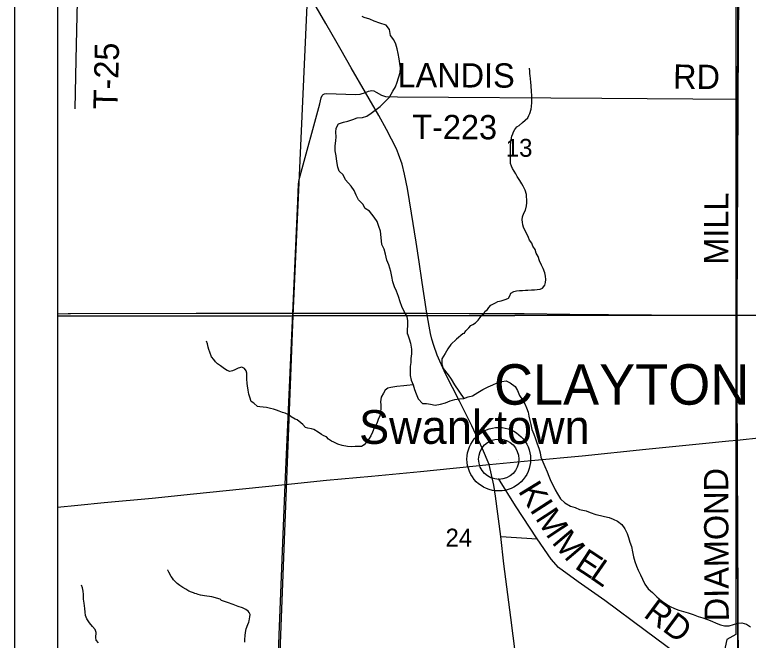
# Model space of a CAD drawing. Extents: x -209 to 4852, y 0 to 905.
# Drawn here: x 252.83 to 287.19, y 283.76 to 313.06 of the extents above; entities that cross this region are included whole.
import ezdxf

# ---------------------------------------------------------------- set-up
doc = ezdxf.new("R2010")
doc.units = 0
for name, color, linetype in [('Default', 7, 'Continuous'), ('GM_P_County_Alignment', 7, 'Continuous'), ('GM_X_Airport_Location_Class_2', 7, 'Continuous'), ('GM_X_Corporation', 7, 'Continuous'), ('GM_X_Corporation_Text', 7, 'Continuous'), ('GM_X_County_Road', 7, 'Continuous'), ('GM_X_County_Road_Text', 7, 'Continuous'), ('GM_X_County_ROW', 7, 'Continuous'), ('GM_X_County_Subdivision', 7, 'Continuous'), ('GM_X_County_Subdivision_Text', 7, 'Continuous'), ('GM_X_Minor_Lake_Text', 7, 'Continuous'), ('GM_X_Minor_River', 7, 'Continuous'), ('GM_X_Township_Road', 7, 'Continuous'), ('GM_X_Township_Road_Text', 7, 'Continuous'), ('GM_X_Township_Subdivision_Text', 7, 'Continuous'), ('GM_X_Unincorporated_Location', 7, 'Continuous'), ('GM_X_US_Location', 7, 'Continuous'), ('SH_Data', 7, 'Continuous')]:
    doc.layers.add(name, color=color, linetype=linetype)

msp = doc.modelspace()

# ---------------------------------------------------------------- linework, layer by layer
at = {"layer": 'Default'}
msp.add_lwpolyline([(390.832, 338.559), (254.832, 338.559), (254.832, 202.559), (390.832, 202.559)], close=True, dxfattribs=at)
at = {"layer": 'GM_X_Airport_Location_Class_2'}
msp.add_lwpolyline([(286.717, 280.636), (286.718, 281.051), (286.705, 284.619)], dxfattribs=at)
at = {"layer": 'GM_X_Corporation'}
for points in [[(286.672, 293.142), (287.804, 293.256), (289.962, 293.469), (291.777, 293.64), (294.162, 293.878), (296.106, 294.065), (298.493, 294.299), (299.832, 294.423), (301.52, 294.585), (303.163, 294.743), (304.531, 294.879), (306.257, 295.051), (306.941, 295.117), (308.057, 295.229), (309.554, 295.364), (310.593, 295.477), (311.888, 295.606), (313.614, 295.774), (316.159, 296.04), (317.99, 296.214), (320.136, 296.435)], [(254.832, 289.997), (255.79, 290.091), (257.027, 290.217), (259.279, 290.427), (261.2, 290.62), (263.505, 290.856), (265.504, 291.063), (267.439, 291.259), (269.549, 291.454), (271.838, 291.672), (275.051, 291.994), (277.022, 292.182), (279.406, 292.411), (282.397, 292.719), (284.894, 292.967), (286.285, 293.104)], [(286.285, 293.104), (286.672, 293.142)]]:
    msp.add_lwpolyline(points, dxfattribs=at)
at = {"layer": 'GM_X_County_Road'}
for points in [[(271.223, 298.099), (271.223, 298.29), (271.247, 298.517), (271.248, 298.73), (271.217, 298.929), (271.074, 299.163), (270.969, 299.395), (270.886, 299.619), (270.804, 299.865), (270.707, 300.12), (270.623, 300.321), (270.549, 300.552), (270.497, 300.797), (270.453, 301.042), (270.351, 301.35), (270.26, 301.559), (270.194, 301.843), (270.135, 302.081), (270.029, 302.298), (270.004, 302.633), (269.962, 302.924), (269.894, 303.139), (269.811, 303.37), (269.675, 303.581), (269.449, 303.856), (269.248, 303.985), (269.142, 304.187), (268.937, 304.392), (268.83, 304.602), (268.732, 304.826), (268.588, 305.029), (268.325, 305.328), (268.22, 305.56), (268.028, 305.735), (267.967, 305.927), (267.924, 306.18), (267.888, 306.447), (267.844, 306.692), (267.838, 306.921), (267.877, 307.147), (267.884, 307.337), (267.878, 307.558), (267.893, 307.748), (267.999, 307.949), (268.238, 308.023), (268.439, 308.077), (268.67, 308.159), (268.871, 308.227), (269.123, 308.248), (269.324, 308.309), (269.535, 308.445), (269.943, 308.765), (270.157, 308.962), (270.379, 309.204), (270.55, 309.479), (270.672, 309.68), (270.749, 309.905), (270.888, 310.356), (270.897, 310.569), (270.874, 310.775), (270.845, 310.996), (270.786, 311.25), (270.748, 311.464), (270.68, 311.679), (270.589, 311.881), (270.437, 312.092), (270.387, 312.367), (270.234, 312.563), (269.934, 312.666), (269.671, 312.76), (269.461, 312.851), (269.205, 312.929), (269.108, 312.979)], [(276.97, 310.197), (276.958, 310.311), (276.954, 310.41), (276.95, 310.555)], [(273.881, 298.129), (273.954, 298.263), (274.095, 298.404), (274.189, 298.5), (274.29, 298.558), (274.407, 298.638), (274.532, 298.756), (274.635, 298.874), (274.691, 298.979), (274.8, 299.06), (274.849, 299.157), (274.974, 299.26), (275.045, 299.356), (275.139, 299.452), (275.256, 299.525), (275.356, 299.575), (275.465, 299.633), (275.61, 299.667), (275.71, 299.686), (275.849, 299.743), (275.965, 299.793), (276.028, 299.89), (276.063, 300.026), (276.202, 300.105), (276.34, 300.131), (276.47, 300.143), (276.622, 300.146), (276.76, 300.157), (276.859, 300.162), (277.034, 300.171), (277.179, 300.175), (277.301, 300.186), (277.447, 300.212), (277.555, 300.262), (277.665, 300.388), (277.7, 300.517), (277.712, 300.668), (277.693, 300.813), (277.66, 300.974), (277.583, 301.182), (277.511, 301.336), (277.418, 301.529), (277.348, 301.744), (277.254, 301.891), (277.205, 302.06), (277.096, 302.223), (277.047, 302.369), (276.945, 302.501), (276.903, 302.624), (276.81, 302.832), (276.737, 302.941), (276.666, 303.11), (276.631, 303.218), (276.612, 303.34), (276.607, 303.447), (276.62, 303.599), (276.678, 303.764), (276.758, 303.906), (276.795, 304.11), (276.814, 304.254), (276.819, 304.422), (276.807, 304.521), (276.795, 304.635), (276.741, 304.85), (276.647, 305.035), (276.59, 305.143), (276.495, 305.298), (276.372, 305.484), (276.299, 305.616), (276.219, 305.732), (276.154, 305.864), (276.097, 305.972), (276.055, 306.087), (276.052, 306.255), (276.055, 306.353), (276.055, 306.612), (276.053, 306.81), (276.058, 306.969), (276.069, 307.075), (276.08, 307.197), (276.116, 307.371), (276.165, 307.476), (276.191, 307.581), (276.255, 307.686), (276.35, 307.812), (276.466, 307.877), (276.615, 308.017), (276.748, 308.127), (276.865, 308.23), (276.914, 308.335), (276.963, 308.433), (277.014, 308.629), (277.034, 308.765), (277.047, 308.955), (277.051, 309.092), (277.049, 309.29), (277.039, 309.442), (277.025, 309.739), (277.006, 309.892), (276.989, 310.075), (276.97, 310.197)], [(271.223, 298.11), (271.302, 297.886), (271.364, 297.679), (271.424, 297.396), (271.418, 297.183), (271.388, 296.963), (271.382, 296.773), (271.361, 296.584), (271.355, 296.386), (271.356, 296.166), (271.403, 295.944), (271.495, 295.728), (271.565, 295.505), (271.635, 295.306), (271.727, 295.075), (271.934, 294.855), (272.124, 294.85), (272.314, 294.821), (272.526, 294.784), (272.771, 294.822), (273.002, 294.891), (273.226, 294.976), (273.449, 295.038), (273.671, 295.069), (273.862, 295.094), (274.063, 295.171), (274.27, 295.218), (274.519, 295.363), (274.76, 295.508), (275.015, 295.629), (275.224, 295.722), (275.425, 295.822), (275.64, 295.884), (275.848, 295.923), (276.043, 295.826), (276.266, 295.652), (276.382, 295.458), (276.482, 295.227), (276.613, 295.033), (276.722, 294.84), (276.807, 294.647), (276.878, 294.455), (276.91, 294.256), (276.965, 294.064), (277.005, 293.873), (277.059, 293.643), (277.151, 293.412), (277.22, 293.205), (277.304, 292.959), (277.382, 292.766), (277.437, 292.552), (277.476, 292.338), (277.661, 291.906), (277.775, 291.659), (277.845, 291.444), (277.937, 291.213), (278.053, 291.02), (278.138, 290.812), (278.254, 290.618), (278.4, 290.393), (278.6, 290.204), (278.862, 290.052), (279.089, 289.977), (279.292, 289.887), (279.368, 289.869)], [(273.881, 298.129), (273.82, 298.118), (273.526, 297.866), (273.262, 297.613), (273.121, 297.419), (272.986, 297.201), (272.844, 296.946), (272.831, 296.703), (272.902, 296.489), (273.139, 296.195), (273.279, 295.987), (273.433, 295.725), (273.862, 295.094)], [(271.495, 295.728), (271.203, 295.691), (271.051, 295.687), (270.732, 295.657), (270.442, 295.603), (270.313, 295.576), (270.189, 295.48), (270.11, 295.338), (269.999, 295.151), (269.963, 294.939), (269.975, 294.795), (269.979, 294.628), (269.967, 294.469), (269.932, 294.28), (269.86, 294.107), (269.803, 293.957), (269.755, 293.851), (269.668, 293.717), (269.587, 293.514), (269.507, 293.334), (269.428, 293.222), (269.35, 293.102), (269.193, 292.924), (269.07, 292.844), (268.918, 292.84), (268.782, 292.835), (268.615, 292.832), (268.425, 292.837), (268.168, 292.881), (267.965, 292.947), (267.785, 293.042), (267.665, 293.091), (267.531, 293.185), (267.435, 293.294), (267.307, 293.342), (267.195, 293.406), (267.053, 293.508), (266.836, 293.635), (266.731, 293.675), (266.565, 293.702), (266.452, 293.735), (266.334, 293.867), (266.229, 293.946), (266.066, 294.086), (265.961, 294.127), (265.789, 294.23), (265.677, 294.316), (265.497, 294.404), (265.376, 294.43), (265.226, 294.494), (265.098, 294.535), (264.955, 294.592), (264.82, 294.626), (264.623, 294.661), (264.472, 294.68), (264.313, 294.699), (264.207, 294.717), (264.037, 294.865), (263.902, 294.952), (263.839, 295.158), (263.797, 295.296), (263.771, 295.471), (263.73, 295.685), (263.718, 295.791), (263.708, 296.012), (263.711, 296.148), (263.707, 296.277), (263.672, 296.384), (263.591, 296.493), (263.471, 296.549), (263.303, 296.515), (263.149, 296.428), (263.034, 296.377), (262.905, 296.358), (262.777, 296.399), (262.657, 296.478), (262.464, 296.619), (262.337, 296.713), (262.233, 296.807), (262.152, 296.915), (262.057, 297.046), (261.978, 297.253), (261.921, 297.376), (261.893, 297.498), (261.859, 297.643), (261.816, 297.766)], [(279.368, 289.869), (279.593, 289.821), (279.789, 289.75), (280.046, 289.662), (280.265, 289.613), (280.461, 289.564), (280.673, 289.515), (280.869, 289.443), (281.072, 289.349), (281.267, 289.186), (281.415, 288.993), (281.51, 288.764), (281.583, 288.573), (281.648, 288.359), (281.713, 288.16), (281.769, 287.916), (281.818, 287.68), (281.875, 287.459), (281.955, 287.245), (282.036, 287.053), (282.138, 286.831), (282.233, 286.624), (282.344, 286.402), (282.507, 286.179), (282.701, 286.001), (282.91, 285.8), (283.119, 285.607), (283.322, 285.474), (283.525, 285.349), (283.736, 285.255), (283.939, 285.175), (284.15, 285.111), (284.377, 285.047), (284.611, 284.974), (284.837, 284.887), (285.063, 284.822), (285.274, 284.735), (285.485, 284.656), (285.689, 284.569), (285.885, 284.49), (286.081, 284.441), (286.294, 284.437), (286.492, 284.502), (286.698, 284.567), (286.888, 284.587), (287.099, 284.515), (287.294, 284.398)], [(263.82, 285.063), (263.76, 285.126), (263.656, 285.212), (263.499, 285.284), (263.303, 285.349), (263.062, 285.439), (262.792, 285.529), (262.513, 285.627), (262.454, 285.689), (262.07, 285.797), (261.715, 285.851), (261.533, 285.886), (261.42, 285.912), (261.345, 285.936), (261.277, 285.953), (261.202, 285.985), (261.112, 286.026), (260.992, 286.074), (260.85, 286.154), (260.7, 286.241), (260.566, 286.335), (260.446, 286.422), (260.358, 286.507), (260.276, 286.593), (260.217, 286.67), (260.166, 286.747), (260.05, 286.963), (259.999, 287.047), (259.989, 287.064)], [(256.76, 283.643), (256.649, 283.775), (256.637, 283.897), (256.643, 284.124), (256.608, 284.269), (256.483, 284.416), (256.343, 284.579), (256.218, 284.765), (256.154, 284.933), (256.135, 285.078), (256.116, 285.26), (256.085, 285.512), (256.059, 285.695), (256.049, 285.915), (256.038, 286.067), (256.003, 286.22), (255.961, 286.35)], [(263.611, 283.679), (263.614, 283.793), (263.627, 284.005), (263.655, 284.232), (263.68, 284.308), (263.745, 284.504), (263.793, 284.616), (263.81, 284.677), (263.853, 284.865), (263.855, 284.979), (263.82, 285.063)]]:
    msp.add_lwpolyline(points, dxfattribs=at)
at = {"layer": 'GM_X_County_Road_Text'}
for points in [[(286.672, 293.142), (286.676, 298.975), (286.723, 309.11), (286.781, 319.004), (286.781, 319.227)], [(286.705, 284.619), (286.69, 288.656), (286.672, 293.142)]]:
    msp.add_lwpolyline(points, dxfattribs=at)
at = {"layer": 'GM_X_County_ROW'}
msp.add_line((254.832, 299.053), (255.344, 299.063), dxfattribs=at)
for points in [[(255.662, 308.645), (255.719, 310.945), (255.749, 312.331), (255.795, 314.36), (255.824, 315.322), (255.868, 316.707), (255.95, 319.441)], [(265.504, 291.063), (265.674, 294.912), (265.858, 299.082), (266.101, 304.33), (266.128, 305.12), (266.156, 305.344), (266.2, 305.515), (267.125, 308.891), (267.187, 309.162), (267.226, 309.271), (267.286, 309.323), (267.341, 309.352), (267.415, 309.368), (268.813, 309.319), (269.006, 309.343), (269.264, 309.422)], [(269.264, 309.422), (269.264, 309.422), (269.409, 309.48), (269.559, 309.506), (269.659, 309.493), (269.759, 309.435), (270.005, 309.298), (270.192, 309.229), (270.756, 309.216), (280.332, 309.158), (286.723, 309.11)], [(255.344, 299.063), (255.447, 299.065), (261.334, 299.079), (265.66, 299.082)], [(265.66, 299.082), (265.858, 299.082), (267.875, 299.08), (272.137, 299.083)], [(272.137, 299.083), (274.123, 299.07), (275.926, 299.061), (276.693, 299.062), (278.837, 299.035), (280.636, 299.028), (286.676, 298.975)], [(265.066, 275.546), (265.056, 276.667), (265.038, 278.753), (265.221, 284.018), (265.504, 291.063)], [(284.913, 282.333), (284.301, 282.791), (282.362, 284.225), (280.476, 285.635), (279.219, 286.499), (278.298, 287.168), (277.955, 287.56), (277.302, 288.512), (276.286, 290.061), (275.486, 291.341)], [(275.594, 288.623), (277.302, 288.512)]]:
    msp.add_lwpolyline(points, dxfattribs=at)
at = {"layer": 'GM_X_County_Subdivision'}
msp.add_line((275.504, 292.246), (275.504, 292.246), dxfattribs=at)
at = {"layer": 'GM_X_County_Subdivision_Text'}
for points in [[(275.051, 291.994), (274.746, 292.737), (274.237, 293.804), (273.658, 294.968), (273.015, 296.249), (272.62, 297.119), (272.457, 297.577), (272.371, 297.864), (272.313, 298.131), (272.137, 299.083), (271.99, 300.008), (271.915, 300.515), (271.771, 301.491), (271.642, 302.412), (271.42, 303.762), (271.223, 304.919), (271.096, 305.589), (270.972, 306.061), (270.815, 306.528), (270.712, 306.778), (270.251, 307.678), (269.881, 308.336), (269.264, 309.422), (268.594, 310.576), (268.122, 311.396), (267.935, 311.723), (267.411, 312.649), (266.453, 314.307)], [(278.385, 276.029), (278.272, 276.183), (277.73, 277.027), (277.312, 277.811), (276.996, 278.681), (276.835, 279.306), (276.685, 279.983), (276.622, 280.439), (276.379, 282.383), (276.066, 284.827), (275.746, 287.345), (275.594, 288.623), (275.356, 290.512), (275.278, 291.024), (275.051, 291.994)]]:
    msp.add_lwpolyline(points, dxfattribs=at)
at = {"layer": 'GM_X_Minor_Lake_Text'}
msp.add_lwpolyline([(286.832, 338.559), (254.832, 338.559), (254.832, 238.66), (257.84, 238.598), (265.091, 238.636), (266.056, 238.553), (286.594, 238.536), (286.662, 258.396), (286.663, 258.649), (286.693, 269.675), (286.713, 277.524), (286.712, 278.679), (286.718, 281.051), (286.69, 288.656), (286.672, 293.142), (286.676, 298.975), (286.723, 309.11), (286.781, 319.004), (286.78, 319.227)], close=True, dxfattribs=at)
at = {"layer": 'GM_X_Minor_River'}
for points in [[(254.832, 319.433), (254.832, 298.938), (265.881, 298.954), (266.798, 319.401)], [(266.798, 319.401), (286.737, 319.253), (286.739, 319.003), (286.633, 298.983), (265.881, 298.954)], [(286.739, 319.003), (306.294, 319.133), (306.169, 298.948), (286.633, 298.983)], [(254.832, 298.938), (254.832, 278.807), (265.09, 278.757), (265.881, 298.954)], [(265.881, 298.954), (286.633, 298.983), (286.724, 278.709), (265.09, 278.757)], [(286.633, 298.983), (306.169, 298.948), (306.048, 278.677), (286.724, 278.709)]]:
    msp.add_lwpolyline(points, close=True, dxfattribs=at)
at = {"layer": 'GM_X_Township_Subdivision_Text'}
for radius in [1.488, 0.943]:
    msp.add_circle((275.504, 292.246), radius, dxfattribs=at)
at = {"layer": 'GM_X_US_Location'}
msp.add_lwpolyline([(319.123, 338.559), (286.601, 338.559), (286.605, 284.032), (286.185, 283.8), (285.941, 282.649), (285.04, 283.19), (285.032, 281.169), (285.802, 280.687), (285.856, 278.625), (286.036, 277.093), (285.974, 270.09), (286.606, 269.955), (286.607, 238.38), (390.832, 238.067)], dxfattribs=at)
msp.add_lwpolyline([(319.123, 338.559), (286.601, 338.559), (286.605, 284.032), (286.185, 283.8), (285.941, 282.649), (285.04, 283.19), (285.032, 281.169), (285.802, 280.687), (285.856, 278.625), (286.036, 277.093), (285.974, 270.09), (286.606, 269.955), (286.607, 238.38), (390.832, 238.067)], dxfattribs=at)
at = {"layer": 'SH_Data'}
for p, q in [((252.832, 340.559), (252.832, 200.559)), ((254.832, 338.559), (254.832, 202.559))]:
    msp.add_line(p, q, dxfattribs=at)

# ---------------------------------------------------------------- texts
at = {"layer": 'GM_P_County_Alignment'}
for s, rotation, p in [('MILL', 89.7193, (286.247, 301.35)), ('DIAMOND', 90.2842, (286.28, 284.66))]:
    msp.add_text(s, height=1.1364, rotation=rotation, dxfattribs=at).set_placement(p)
at = {"layer": 'GM_X_Corporation_Text'}
msp.add_text('CLAYTON', height=1.8939, rotation=0, dxfattribs=at).set_placement((275.277, 294.799))
at = {"layer": 'GM_X_Township_Road'}
for s, height, rotation, p in [('T-25', 1.1364, 88.5857, (257.649, 308.616)), ('LANDIS', 1.1364, 359.8135, (270.762, 309.662)), ('RD', 1.1364, 359.5064, (283.665, 309.595)), ('T-223', 1.1364, 359.7193, (271.451, 307.242)), ('K', 1.136, 301.5073, (276.387, 290.762)), ('I', 1.136, 302.8277, (276.925, 289.886)), ('M', 1.136, 303.5047, (277.186, 289.481)), ('M', 1.136, 310.2687, (277.953, 288.338)), ('E', 1.136, 326.7627, (279.012, 287.165)), ('L', 1.136, 325.2627, (279.717, 286.703)), ('RD', 1.1364, 323.427, (282.235, 284.896))]:
    msp.add_text(s, height=height, rotation=rotation, dxfattribs=at).set_placement(p)
at = {"layer": 'GM_X_Township_Road_Text'}
for s, p in [('13', (275.836, 306.408)), ('24', (273.011, 288.156))]:
    msp.add_text(s, height=0.8371, rotation=0, dxfattribs=at).set_placement(p)
at = {"layer": 'GM_X_Unincorporated_Location'}
msp.add_text('Swanktown', height=1.5795, rotation=0, dxfattribs=at).set_placement((268.961, 292.964))

doc.saveas('drawing.dxf')
